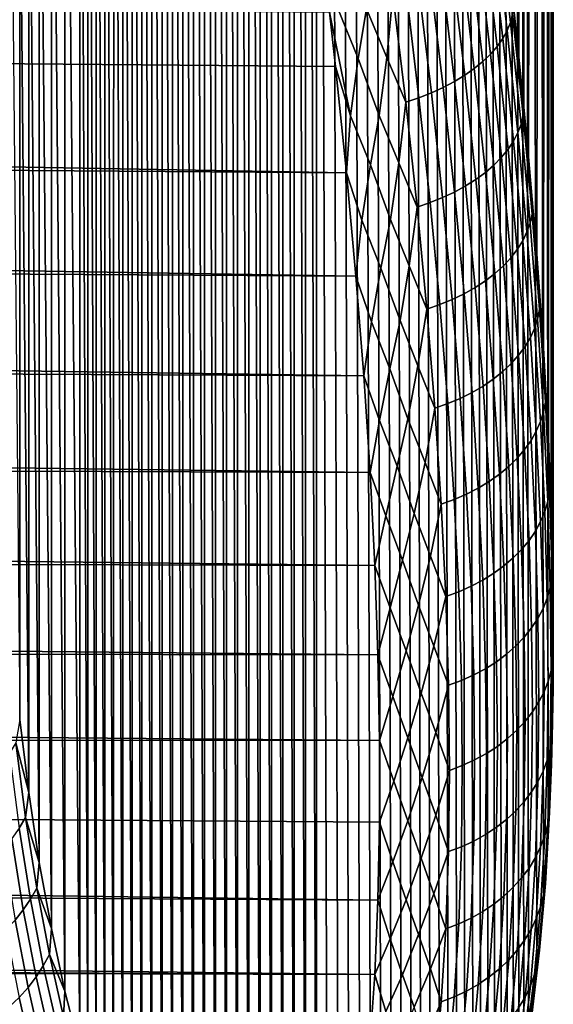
# Model space of a CAD drawing. Header units: metres. Extents: x -32 to 117, y -314 to 32.
# Tile 342 of 380: x 112.74 to 117.34, y -23.57 to -15.07. Entities that reach past the tile are written whole.
import ezdxf

# ---------------------------------------------------------------- set-up
doc = ezdxf.new("R2010")
doc.units = ezdxf.units.M
doc.layers.add('solid_24_501_064_XXX', color=7, linetype='CONTINUOUS')

msp = doc.modelspace()

# ---------------------------------------------------------------- linework, layer by layer
at = {"layer": 'solid_24_501_064_XXX'}
for points in [[(117.089745, 24.023516, 63.82729), (117.046356, -15.386404, 30.07909), (116.999405, -14.943975, 29.769007), (117.046043, 24.261335, 63.342712)], [(117.130119, 23.7766, 64.306595), (117.09005, -15.82238, 30.397583), (117.046356, -15.386404, 30.07909), (117.089745, 24.023516, 63.82729)], [(117.200676, 23.256222, 65.248489), (117.130409, -16.251585, 30.724115), (117.09005, -15.82238, 30.397583), (117.130119, 23.7766, 64.306595)], [(117.257492, 22.700287, 66.168304), (117.200928, -17.088877, 31.40041), (117.130409, -16.251585, 30.724115), (117.200676, 23.256222, 65.248489)], [(117.300278, 22.110386, 67.064293), (117.257698, -17.898211, 32.107872), (117.200928, -17.088877, 31.40041), (117.257492, 22.700287, 66.168304)], [(117.328926, 21.486612, 67.936348), (117.30043, -18.678137, 32.844624), (117.257698, -17.898211, 32.107872), (117.300278, 22.110386, 67.064293)], [(117.343285, 20.830397, 68.782799), (117.329018, -19.428562, 33.61055), (117.30043, -18.678137, 32.844624), (117.328926, 21.486612, 67.936348)], [(117.332664, -19.87961, 33.915806), (117.329018, -19.428562, 33.61055), (117.343285, 20.830397, 68.782799), (117.343315, -20.148104, 34.403938)], [(117.343285, 20.830397, 68.782799), (117.343315, 20.141836, 69.603531), (117.343285, -20.836664, 35.22467), (117.343315, -20.148104, 34.403938)], [(117.332664, 19.873318, 70.09169), (117.329018, 19.422297, 70.396919), (117.343285, -20.836664, 35.22467), (117.343315, 20.141836, 69.603531)], [(117.300438, 18.671871, 71.162849), (117.328926, -21.49288, 36.071121), (117.343285, -20.836664, 35.22467), (117.329018, 19.422297, 70.396919)], [(117.257698, 17.891947, 71.899597), (117.300285, -22.116655, 36.943172), (117.328926, -21.49288, 36.071121), (117.300438, 18.671871, 71.162849)], [(117.200928, 17.082613, 72.607063), (117.257492, -22.706556, 37.839161), (117.300285, -22.116655, 36.943172), (117.257698, 17.891947, 71.899597)], [(117.130417, 16.245319, 73.283363), (117.200676, -23.262493, 38.758976), (117.257492, -22.706556, 37.839161), (117.200928, 17.082613, 72.607063)], [(117.090057, 15.816116, 73.609894), (117.130127, -23.782873, 39.700867), (117.200676, -23.262493, 38.758976), (117.130417, 16.245319, 73.283363)], [(117.046364, 15.380139, 73.928383), (117.089752, -24.029787, 40.180176), (117.130127, -23.782873, 39.700867), (117.090057, 15.816116, 73.609894)], [(116.999405, 14.937712, 74.238472), (117.046043, -24.267609, 40.664749), (117.089752, -24.029787, 40.180176), (117.046364, 15.380139, 73.928383)], [(116.949234, 14.488847, 74.540108), (116.999077, -24.496033, 41.154209), (117.046043, -24.267609, 40.664749), (116.999405, 14.937712, 74.238472)], [(116.895851, 14.033318, 74.833565), (116.948898, -24.715027, 41.648537), (116.999077, -24.496033, 41.154209), (116.949234, 14.488847, 74.540108)], [(116.839348, 13.571496, 75.118446), (116.895515, -24.924805, 42.147999), (116.948898, -24.715027, 41.648537), (116.895851, 14.033318, 74.833565)], [(116.779831, 13.103773, 75.394348), (116.839005, -25.125048, 42.652164), (116.895515, -24.924805, 42.147999), (116.839348, 13.571496, 75.118446)], [(116.717369, 12.630197, 75.661186), (116.779488, -25.31543, 43.16058), (116.839005, -25.125048, 42.652164), (116.779831, 13.103773, 75.394348)], [(116.651955, 12.150438, 75.919273), (116.717018, -25.495876, 43.673183), (116.779488, -25.31543, 43.16058), (116.717369, 12.630197, 75.661186)], [(116.58371, 11.664966, 76.168228), (116.651611, -25.666639, 44.190357), (116.717018, -25.495876, 43.673183), (116.651955, 12.150438, 75.919273)], [(116.512794, 11.174278, 76.407631), (116.583374, -25.827419, 44.711571), (116.651611, -25.666639, 44.190357), (116.58371, 11.664966, 76.168228)], [(116.439301, 10.678493, 76.637344), (116.512466, -25.977892, 45.236263), (116.583374, -25.827419, 44.711571), (116.512794, 11.174278, 76.407631)], [(116.363205, 10.177141, 76.857742), (116.438972, -26.117947, 45.764294), (116.512466, -25.977892, 45.236263), (116.439301, 10.678493, 76.637344)], [(116.284676, 9.670786, 77.068436), (116.362885, -26.247856, 46.296192), (116.438972, -26.117947, 45.764294), (116.363205, 10.177141, 76.857742)], [(116.203903, 9.160052, 77.269012), (116.284363, -26.36735, 46.831337), (116.362885, -26.247856, 46.296192), (116.284676, 9.670786, 77.068436)], [(116.121017, 8.645155, 77.459312), (116.203598, -26.476133, 47.369041), (116.284363, -26.36735, 46.831337), (116.203903, 9.160052, 77.269012)], [(116.03598, 8.125463, 77.639694), (116.12072, -26.57407, 47.909061), (116.203598, -26.476133, 47.369041), (116.121017, 8.645155, 77.459312)], [(115.948997, 7.601626, 77.809853), (116.035698, -26.661415, 48.452084), (116.12072, -26.57407, 47.909061), (116.03598, 8.125463, 77.639694)], [(115.860306, 7.074391, 77.969406), (115.948723, -26.737974, 48.997421), (116.035698, -26.661415, 48.452084), (115.948997, 7.601626, 77.809853)], [(115.770065, 6.544094, 78.118164), (115.860039, -26.803505, 49.544262), (115.948723, -26.737974, 48.997421), (115.860306, 7.074391, 77.969406)], [(115.678223, 6.009934, 78.25647), (115.769806, -26.85788, 50.092251), (115.860039, -26.803505, 49.544262), (115.770065, 6.544094, 78.118164)], [(115.585014, 5.472631, 78.384094), (115.677979, -26.901291, 50.642231), (115.769806, -26.85788, 50.092251), (115.678223, 6.009934, 78.25647)], [(115.4907, 4.933064, 78.50074), (115.584778, -26.93364, 51.193455), (115.677979, -26.901291, 50.642231), (115.585014, 5.472631, 78.384094)], [(115.395508, 4.391716, 78.606224), (115.490479, -26.954786, 51.745003), (115.584778, -26.93364, 51.193455), (115.4907, 4.933064, 78.50074)], [(115.299355, 3.847648, 78.700821), (115.395287, -26.964642, 52.296368), (115.490479, -26.954786, 51.745003), (115.395508, 4.391716, 78.606224)], [(115.299355, 3.847648, 78.700821), (115.202484, 3.301576, 78.784393), (115.299149, -26.963297, 52.848522)], [(115.299355, 3.847648, 78.700821), (115.299149, -26.963297, 52.848522), (115.395287, -26.964642, 52.296368)], [(115.202484, 3.301576, 78.784393), (115.105194, 2.754457, 78.856773), (115.202293, -26.950756, 53.400742)], [(115.202484, 3.301576, 78.784393), (115.202293, -26.950756, 53.400742), (115.299149, -26.963297, 52.848522)], [(115.105194, 2.754457, 78.856773), (115.007713, 2.206891, 78.917816), (115.105011, -26.927006, 53.952045)], [(115.105194, 2.754457, 78.856773), (115.105011, -26.927006, 53.952045), (115.202293, -26.950756, 53.400742)], [(115.007713, 2.206891, 78.917816), (114.909996, 1.657857, 78.967674), (115.007545, -26.892025, 54.501823)], [(115.007713, 2.206891, 78.917816), (115.007545, -26.892025, 54.501823), (115.105011, -26.927006, 53.952045)], [(114.909996, 1.657857, 78.967674), (114.812256, 1.108036, 79.00634), (114.909836, -26.845778, 55.051102)], [(114.909996, 1.657857, 78.967674), (114.909836, -26.845778, 55.051102), (115.007545, -26.892025, 54.501823)], [(114.812256, 1.108036, 79.00634), (114.714798, 0.558426, 79.033768), (114.812111, -26.78837, 55.599216)], [(114.812256, 1.108036, 79.00634), (114.812111, -26.78837, 55.599216), (114.909836, -26.845778, 55.051102)], [(114.714798, 0.558426, 79.033768), (114.617882, 0.009735, 79.049919), (114.714668, -26.719934, 56.145176)], [(114.714798, 0.558426, 79.033768), (114.714668, -26.719934, 56.145176), (114.812111, -26.78837, 55.599216)], [(114.617882, 0.009735, 79.049919), (114.521454, -0.539069, 79.054794), (114.61776, -26.640551, 56.688274)], [(114.617882, 0.009735, 79.049919), (114.61776, -26.640551, 56.688274), (114.714668, -26.719934, 56.145176)], [(114.521454, -0.539069, 79.054794), (114.425713, -1.087407, 79.048485), (114.521339, -26.550051, 57.22953)], [(114.521454, -0.539069, 79.054794), (114.521339, -26.550051, 57.22953), (114.61776, -26.640551, 56.688274)], [(114.425713, -1.087407, 79.048485), (114.330956, -1.634317, 79.031082), (114.425613, -26.448614, 57.768391)], [(114.425713, -1.087407, 79.048485), (114.425613, -26.448614, 57.768391), (114.521339, -26.550051, 57.22953)], [(114.330956, -1.634317, 79.031082), (114.237411, -2.179051, 79.002655), (114.330856, -26.336504, 58.303925)], [(114.330956, -1.634317, 79.031082), (114.330856, -26.336504, 58.303925), (114.425613, -26.448614, 57.768391)], [(114.237411, -2.179051, 79.002655), (114.145073, -2.722569, 78.963074), (114.237328, -26.213911, 58.835403)], [(114.237411, -2.179051, 79.002655), (114.237328, -26.213911, 58.835403), (114.330856, -26.336504, 58.303925)], [(114.145073, -2.722569, 78.963074), (114.054115, -3.264423, 78.912491), (114.144997, -26.080551, 59.363758)], [(114.145073, -2.722569, 78.963074), (114.144997, -26.080551, 59.363758), (114.237328, -26.213911, 58.835403)], [(114.054115, -3.264423, 78.912491), (113.964767, -3.80372, 78.851135), (114.054039, -25.936649, 59.888569)], [(114.054115, -3.264423, 78.912491), (114.054039, -25.936649, 59.888569), (114.144997, -26.080551, 59.363758)], [(113.964767, -3.80372, 78.851135), (113.877258, -4.339718, 78.779167), (113.964691, -25.78257, 60.408993)], [(113.964767, -3.80372, 78.851135), (113.964691, -25.78257, 60.408993), (114.054039, -25.936649, 59.888569)], [(113.877258, -4.339718, 78.779167), (113.791611, -4.873228, 78.696373), (113.87719, -25.618618, 60.924335)], [(113.877258, -4.339718, 78.779167), (113.87719, -25.618618, 60.924335), (113.964691, -25.78257, 60.408993)], [(113.791611, -4.873228, 78.696373), (113.707947, -5.403968, 78.602928), (113.791542, -25.444435, 61.435349)], [(113.791611, -4.873228, 78.696373), (113.791542, -25.444435, 61.435349), (113.87719, -25.618618, 60.924335)], [(113.707947, -5.403968, 78.602928), (113.626457, -5.931201, 78.499123), (113.707886, -25.260239, 61.941792)], [(113.707947, -5.403968, 78.602928), (113.707886, -25.260239, 61.941792), (113.791542, -25.444435, 61.435349)], [(113.626457, -5.931201, 78.499123), (113.547325, -6.45428, 78.385239), (113.626396, -25.066456, 62.442986)], [(113.626457, -5.931201, 78.499123), (113.626396, -25.066456, 62.442986), (113.707886, -25.260239, 61.941792)], [(113.547325, -6.45428, 78.385239), (113.470581, -6.973847, 78.261002), (113.547264, -24.863462, 62.938335)], [(113.547325, -6.45428, 78.385239), (113.547264, -24.863462, 62.938335), (113.626396, -25.066456, 62.442986)], [(113.470581, -6.973847, 78.261002), (113.396339, -7.489731, 78.126564), (113.470528, -24.650883, 63.428432)], [(113.470581, -6.973847, 78.261002), (113.470528, -24.650883, 63.428432), (113.547264, -24.863462, 62.938335)], [(113.396339, -7.489731, 78.126564), (113.324738, -8.001322, 77.982262), (113.396286, -24.428892, 63.913132)], [(113.396339, -7.489731, 78.126564), (113.396286, -24.428892, 63.913132), (113.470528, -24.650883, 63.428432)], [(113.324738, -8.001322, 77.982262), (113.255905, -8.508059, 77.82843), (113.324684, -24.197943, 64.391891)], [(113.324738, -8.001322, 77.982262), (113.324684, -24.197943, 64.391891), (113.396286, -24.428892, 63.913132)], [(113.255905, -8.508059, 77.82843), (113.126823, -9.508351, 77.49144), (113.255859, -23.958447, 64.864212)], [(113.255905, -8.508059, 77.82843), (113.255859, -23.958447, 64.864212), (113.324684, -24.197943, 64.391891)], [(113.126823, -9.508351, 77.49144), (113.009735, -10.48894, 77.117119), (113.126778, -23.452866, 65.790779)], [(113.126823, -9.508351, 77.49144), (113.126778, -23.452866, 65.790779), (113.255859, -23.958447, 64.864212)], [(113.009735, -10.48894, 77.117119), (112.905281, -11.448858, 76.706253), (113.009697, -22.913942, 66.69146)], [(113.009735, -10.48894, 77.117119), (113.009697, -22.913942, 66.69146), (113.126778, -23.452866, 65.790779)], [(112.905281, -11.448858, 76.706253), (112.813866, -12.387332, 76.259964), (112.905243, -22.342609, 67.565445)], [(112.905281, -11.448858, 76.706253), (112.905243, -22.342609, 67.565445), (113.009697, -22.913942, 66.69146)], [(112.813866, -12.387332, 76.259964), (112.735901, -13.303887, 75.778908), (112.813835, -21.740124, 68.412155)], [(112.813866, -12.387332, 76.259964), (112.813835, -21.740124, 68.412155), (112.905243, -22.342609, 67.565445)], [(112.735901, -13.303887, 75.778908), (112.671722, -14.197567, 75.264168), (112.735878, -21.107222, 69.231232)], [(112.735901, -13.303887, 75.778908), (112.735878, -21.107222, 69.231232), (112.813835, -21.740124, 68.412155)], [(116.944862, -15.159348, 29.47143), (116.840065, -14.254816, 28.875938), (116.869362, -14.188509, 28.976677), (116.973297, -15.089351, 29.569895)], [(116.973297, -15.089351, 29.569895), (116.869362, -14.188509, 28.976677), (116.888641, -14.12199, 29.079668), (116.991692, -15.019005, 29.670477)], [(116.906586, -15.228516, 29.375755), (116.800949, -14.320457, 28.778139), (116.840065, -14.254816, 28.875938), (116.944862, -15.159348, 29.47143)], [(116.858711, -15.296382, 29.283524), (116.752281, -14.384983, 28.683949), (116.800949, -14.320457, 28.778139), (116.906586, -15.228516, 29.375755)], [(116.735596, -15.426362, 29.111898), (116.627701, -14.508935, 28.508949), (116.694397, -14.447953, 28.594015), (116.80159, -15.362481, 29.195372)], [(116.80159, -15.362481, 29.195372), (116.694397, -14.447953, 28.594015), (116.752281, -14.384983, 28.683949), (116.858711, -15.296382, 29.283524)], [(115.481422, -14.968763, 28.045622), (115.54142, -14.459209, 27.746771), (115.731331, -14.972937, 28.086658), (115.659203, -15.399906, 28.334576)], [(115.731331, -14.972937, 28.086658), (115.788689, -14.457318, 27.80599), (115.958961, -14.84749, 28.093641), (115.90506, -15.391594, 28.393251)], [(116.661186, -15.487586, 29.033676), (116.552635, -14.567512, 28.429338), (116.627701, -14.508935, 28.508949), (116.735596, -15.426362, 29.111898)], [(68.903442, -14.574923, 27.801975), (115.411705, -15.000809, 28.06356), (115.46328, -15.47032, 28.364183), (68.784309, -15.071095, 28.107737)], [(116.578873, -15.545734, 28.961243), (116.469727, -14.623281, 28.355724), (116.552635, -14.567512, 28.429338), (116.661186, -15.487586, 29.033676)], [(116.39283, -15.651236, 28.835676), (116.282677, -14.724898, 28.228462), (116.379532, -14.675864, 28.288612), (116.48922, -15.600409, 28.89509)], [(116.48922, -15.600409, 28.89509), (116.379532, -14.675864, 28.288612), (116.469727, -14.623281, 28.355724), (116.578873, -15.545734, 28.961243)], [(116.182556, -15.739981, 28.73863), (116.071671, -14.811007, 28.130642), (116.179825, -14.770048, 28.175686), (116.290382, -15.697865, 28.783403)], [(116.290382, -15.697865, 28.783403), (116.179825, -14.770048, 28.175686), (116.282677, -14.724898, 28.228462), (116.39283, -15.651236, 28.835676)], [(115.90506, -15.391594, 28.393251), (115.958961, -14.84749, 28.093641), (116.070107, -15.777293, 28.701666)], [(116.070107, -15.777293, 28.701666), (115.958961, -14.84749, 28.093641), (116.071671, -14.811007, 28.130642), (116.182556, -15.739981, 28.73863)], [(116.991692, -15.019005, 29.670477), (116.999405, -14.943975, 29.769007), (117.046356, -15.386404, 30.07909)], [(115.659203, -15.399906, 28.334576), (115.592171, -15.894904, 28.650381), (115.411705, -15.000809, 28.06356), (115.481422, -14.968763, 28.045622)], [(115.592171, -15.894904, 28.650381), (115.46328, -15.47032, 28.364183), (115.411705, -15.000809, 28.06356)], [(115.659203, -15.399906, 28.334576), (115.731331, -14.972937, 28.086658), (115.90506, -15.391594, 28.393251), (115.840919, -15.893623, 28.691109)], [(117.064751, -15.96771, 30.198301), (116.973297, -15.089351, 29.569895), (116.991692, -15.019005, 29.670477), (117.082352, -15.893618, 30.296301)], [(117.082352, -15.893618, 30.296301), (116.991692, -15.019005, 29.670477), (117.046356, -15.386404, 30.07909)], [(68.784309, -15.071095, 28.107737), (115.46328, -15.47032, 28.364183), (115.556938, -16.389149, 28.991549), (68.664253, -15.561029, 28.423782)], [(117.037079, -16.041315, 30.102282), (116.944862, -15.159348, 29.47143), (116.973297, -15.089351, 29.569895), (117.064751, -15.96771, 30.198301)], [(116.999535, -16.113932, 30.008896), (116.906586, -15.228516, 29.375755), (116.944862, -15.159348, 29.47143), (117.037079, -16.041315, 30.102282)], [(116.895905, -16.25421, 29.832563), (116.80159, -15.362481, 29.195372), (116.858711, -15.296382, 29.283524), (116.95237, -16.185059, 29.918783)], [(116.95237, -16.185059, 29.918783), (116.858711, -15.296382, 29.283524), (116.906586, -15.228516, 29.375755), (116.999535, -16.113932, 30.008896)], [(116.830536, -16.320913, 29.750826), (116.735596, -15.426362, 29.111898), (116.80159, -15.362481, 29.195372), (116.895905, -16.25421, 29.832563)], [(117.082352, -15.893618, 30.296301), (117.046356, -15.386404, 30.07909), (117.09005, -15.82238, 30.397583)], [(115.592171, -15.894904, 28.650381), (115.556938, -16.389149, 28.991549), (115.46328, -15.47032, 28.364183)], [(115.592171, -15.894904, 28.650381), (115.659203, -15.399906, 28.334576), (115.840919, -15.893623, 28.691109), (115.763954, -16.318012, 28.959593)], [(115.840919, -15.893623, 28.691109), (115.90506, -15.391594, 28.393251), (116.070107, -15.777293, 28.701666), (116.008537, -16.303532, 29.0172)], [(116.756706, -16.384712, 29.674131), (116.661186, -15.487586, 29.033676), (116.735596, -15.426362, 29.111898), (116.830536, -16.320913, 29.750826)], [(116.585739, -16.501871, 29.537926), (116.48922, -15.600409, 28.89509), (116.578873, -15.545734, 28.961243), (116.674919, -16.445169, 29.603001)], [(116.674919, -16.445169, 29.603001), (116.578873, -15.545734, 28.961243), (116.661186, -15.487586, 29.033676), (116.756706, -16.384712, 29.674131)], [(68.543442, -16.044481, 28.749973), (68.664253, -15.561029, 28.423782), (115.556938, -16.389149, 28.991549)], [(116.489769, -16.55443, 29.479347), (116.39283, -15.651236, 28.835676), (116.48922, -15.600409, 28.89509), (116.585739, -16.501871, 29.537926)], [(116.280144, -16.645704, 29.383247), (116.182556, -15.739981, 28.73863), (116.290382, -15.697865, 28.783403), (116.387672, -16.602484, 29.427671)], [(116.387672, -16.602484, 29.427671), (116.290382, -15.697865, 28.783403), (116.39283, -15.651236, 28.835676), (116.489769, -16.55443, 29.479347)], [(116.008537, -16.303532, 29.0172), (116.070107, -15.777293, 28.701666), (116.167923, -16.683798, 29.346382)], [(116.167923, -16.683798, 29.346382), (116.070107, -15.777293, 28.701666), (116.182556, -15.739981, 28.73863), (116.280144, -16.645704, 29.383247)], [(115.763954, -16.318012, 28.959593), (115.689629, -16.797739, 29.291687), (115.556938, -16.389149, 28.991549), (115.592171, -15.894904, 28.650381)], [(115.763954, -16.318012, 28.959593), (115.840919, -15.893623, 28.691109), (116.008537, -16.303532, 29.0172), (115.93734, -16.791254, 29.331631)], [(117.143112, -16.822083, 30.861), (117.064751, -15.96771, 30.198301), (117.082352, -15.893618, 30.296301), (117.160042, -16.744333, 30.956247)], [(117.082352, -15.893618, 30.296301), (117.09005, -15.82238, 30.397583), (117.130409, -16.251585, 30.724115)], [(117.160042, -16.744333, 30.956247), (117.082352, -15.893618, 30.296301), (117.130409, -16.251585, 30.724115)], [(117.116096, -16.899208, 30.76759), (117.037079, -16.041315, 30.102282), (117.064751, -15.96771, 30.198301), (117.143112, -16.822083, 30.861)], [(68.543442, -16.044481, 28.749973), (115.556938, -16.389149, 28.991549), (115.638115, -17.280029, 29.652645), (68.422028, -16.521212, 29.086157)], [(117.079185, -16.975182, 30.676655), (116.999535, -16.113932, 30.008896), (117.037079, -16.041315, 30.102282), (117.116096, -16.899208, 30.76759)], [(117.032623, -17.049482, 30.58882), (116.95237, -16.185059, 29.918783), (116.999535, -16.113932, 30.008896), (117.079185, -16.975182, 30.676655)], [(116.976738, -17.121601, 30.504683), (116.895905, -16.25421, 29.832563), (116.95237, -16.185059, 29.918783), (117.032623, -17.049482, 30.58882)], [(115.689629, -16.797739, 29.291687), (115.763954, -16.318012, 28.959593), (115.93734, -16.791254, 29.331631), (115.855026, -17.211948, 29.620903)], [(115.93734, -16.791254, 29.331631), (116.008537, -16.303532, 29.0172), (116.167923, -16.683798, 29.346382), (116.098488, -17.191586, 29.676931)], [(116.83857, -17.257341, 30.349785), (116.756706, -16.384712, 29.674131), (116.830536, -16.320913, 29.750826), (116.911903, -17.191046, 30.424824)], [(116.911903, -17.191046, 30.424824), (116.830536, -16.320913, 29.750826), (116.895905, -16.25421, 29.832563), (116.976738, -17.121601, 30.504683)], [(117.160042, -16.744333, 30.956247), (117.130409, -16.251585, 30.724115), (117.200928, -17.088877, 31.40041)], [(115.689629, -16.797739, 29.291687), (115.638115, -17.280029, 29.652645), (115.556938, -16.389149, 28.991549)], [(116.757233, -17.320032, 30.280085), (116.674919, -16.445169, 29.603001), (116.756706, -16.384712, 29.674131), (116.83857, -17.257341, 30.349785)], [(116.668457, -17.378689, 30.216196), (116.585739, -16.501871, 29.537926), (116.674919, -16.445169, 29.603001), (116.757233, -17.320032, 30.280085)], [(68.299896, -16.991035, 29.432215), (68.422028, -16.521212, 29.086157), (115.638115, -17.280029, 29.652645)], [(116.471054, -17.48233, 30.107569), (116.387672, -16.602484, 29.427671), (116.489769, -16.55443, 29.479347), (116.572845, -17.432913, 30.15856)], [(116.572845, -17.432913, 30.15856), (116.489769, -16.55443, 29.479347), (116.585739, -16.501871, 29.537926), (116.668457, -17.378689, 30.216196)], [(116.251762, -17.565428, 30.026869), (116.167923, -16.683798, 29.346382), (116.280144, -16.645704, 29.383247), (116.363785, -17.526602, 30.06357)], [(116.363785, -17.526602, 30.06357), (116.280144, -16.645704, 29.383247), (116.387672, -16.602484, 29.427671), (116.471054, -17.48233, 30.107569)], [(116.098488, -17.191586, 29.676931), (116.167923, -16.683798, 29.346382), (116.251762, -17.565428, 30.026869)], [(117.20787, -17.650995, 31.557009), (117.143112, -16.822083, 30.861), (117.160042, -16.744333, 30.956247), (117.224243, -17.569691, 31.649338)], [(117.224243, -17.569691, 31.649338), (117.160042, -16.744333, 30.956247), (117.200928, -17.088877, 31.40041)], [(115.855026, -17.211948, 29.620903), (115.773148, -17.675701, 29.96863), (115.638115, -17.280029, 29.652645), (115.689629, -16.797739, 29.291687)], [(115.855026, -17.211948, 29.620903), (115.93734, -16.791254, 29.331631), (116.098488, -17.191586, 29.676931), (116.019958, -17.664289, 30.007328)], [(117.181404, -17.731541, 31.46637), (117.116096, -16.899208, 30.76759), (117.143112, -16.822083, 30.861), (117.20787, -17.650995, 31.557009)], [(117.145012, -17.810774, 31.378044), (117.079185, -16.975182, 30.676655), (117.116096, -16.899208, 30.76759), (117.181404, -17.731541, 31.46637)], [(68.299896, -16.991035, 29.432215), (115.638115, -17.280029, 29.652645), (115.70607, -18.142347, 30.346605), (68.177055, -17.453741, 29.788006)], [(117.098953, -17.888153, 31.292635), (117.032623, -17.049482, 30.58882), (117.079185, -16.975182, 30.676655), (117.145012, -17.810774, 31.378044)], [(117.043541, -17.963146, 31.210728), (116.976738, -17.121601, 30.504683), (117.032623, -17.049482, 30.58882), (117.098953, -17.888153, 31.292635)], [(116.979156, -18.035242, 31.132883), (116.911903, -17.191046, 30.424824), (116.976738, -17.121601, 30.504683), (117.043541, -17.963146, 31.210728)], [(117.224243, -17.569691, 31.649338), (117.200928, -17.088877, 31.40041), (117.257698, -17.898211, 32.107872)], [(115.773148, -17.675701, 29.96863), (115.855026, -17.211948, 29.620903), (116.019958, -17.664289, 30.007328), (115.931786, -18.080145, 30.317568)], [(116.019958, -17.664289, 30.007328), (116.098488, -17.191586, 29.676931), (116.251762, -17.565428, 30.026869), (116.174294, -18.054207, 30.371523)], [(116.825272, -18.168791, 30.991482), (116.757233, -17.320032, 30.280085), (116.83857, -17.257341, 30.349785), (116.906235, -18.103947, 31.059633)], [(116.906235, -18.103947, 31.059633), (116.83857, -17.257341, 30.349785), (116.911903, -17.191046, 30.424824), (116.979156, -18.035242, 31.132883)], [(115.773148, -17.675701, 29.96863), (115.70607, -18.142347, 30.346605), (115.638115, -17.280029, 29.652645)], [(116.736832, -18.229328, 30.928892), (116.668457, -17.378689, 30.216196), (116.757233, -17.320032, 30.280085), (116.825272, -18.168791, 30.991482)], [(116.641518, -18.285145, 30.872295), (116.572845, -17.432913, 30.15856), (116.668457, -17.378689, 30.216196), (116.736832, -18.229328, 30.928892)], [(68.053665, -17.909096, 30.15336), (68.177055, -17.453741, 29.788006), (115.70607, -18.142347, 30.346605)], [(116.432922, -18.381126, 30.778584), (116.363785, -17.526602, 30.06357), (116.471054, -17.48233, 30.107569), (116.539986, -18.335859, 30.822079)], [(116.539986, -18.335859, 30.822079), (116.471054, -17.48233, 30.107569), (116.572845, -17.432913, 30.15856), (116.641518, -18.285145, 30.872295)], [(116.174294, -18.054207, 30.371523), (116.251762, -17.565428, 30.026869), (116.32106, -18.420631, 30.742109)], [(116.32106, -18.420631, 30.742109), (116.251762, -17.565428, 30.026869), (116.363785, -17.526602, 30.06357), (116.432922, -18.381126, 30.778584)], [(117.25869, -18.453037, 32.28516), (117.20787, -17.650995, 31.557009), (117.224243, -17.569691, 31.649338), (117.27462, -18.368282, 32.374416)], [(117.27462, -18.368282, 32.374416), (117.224243, -17.569691, 31.649338), (117.257698, -17.898211, 32.107872)], [(115.931786, -18.080145, 30.317568), (115.842178, -18.527256, 30.680201), (115.70607, -18.142347, 30.346605), (115.773148, -17.675701, 29.96863)], [(115.931786, -18.080145, 30.317568), (116.019958, -17.664289, 30.007328), (116.174294, -18.054207, 30.371523), (116.088242, -18.511221, 30.717201)], [(117.232651, -18.536894, 32.197449), (117.181404, -17.731541, 31.46637), (117.20787, -17.650995, 31.557009), (117.25869, -18.453037, 32.28516)], [(117.196671, -18.61928, 32.111881), (117.145012, -17.810774, 31.378044), (117.181404, -17.731541, 31.46637), (117.232651, -18.536894, 32.197449)], [(117.151009, -18.699631, 32.029045), (117.098953, -17.888153, 31.292635), (117.145012, -17.810774, 31.378044), (117.196671, -18.61928, 32.111881)], [(68.053665, -17.909096, 30.15336), (115.70607, -18.142347, 30.346605), (115.760841, -18.974968, 31.072134), (67.929893, -18.356874, 30.528107)], [(117.09597, -18.777399, 31.949509), (117.043541, -17.963146, 31.210728), (117.098953, -17.888153, 31.292635), (117.151009, -18.699631, 32.029045)], [(117.27462, -18.368282, 32.374416), (117.257698, -17.898211, 32.107872), (117.30043, -18.678137, 32.844624)], [(117.031929, -18.852049, 31.873812), (116.979156, -18.035242, 31.132883), (117.043541, -17.963146, 31.210728), (117.09597, -18.777399, 31.949509)], [(115.842178, -18.527256, 30.680201), (115.931786, -18.080145, 30.317568), (116.088242, -18.511221, 30.717201), (115.993782, -18.921083, 31.048458)], [(116.088242, -18.511221, 30.717201), (116.174294, -18.054207, 30.371523), (116.32106, -18.420631, 30.742109), (116.235512, -18.889914, 31.09985)], [(116.87867, -18.989977, 31.735989), (116.825272, -18.168791, 30.991482), (116.906235, -18.103947, 31.059633), (116.959328, -18.923071, 31.802477)], [(116.959328, -18.923071, 31.802477), (116.906235, -18.103947, 31.059633), (116.979156, -18.035242, 31.132883), (117.031929, -18.852049, 31.873812)], [(115.842178, -18.527256, 30.680201), (115.760841, -18.974968, 31.072134), (115.70607, -18.142347, 30.346605)], [(116.790497, -19.052313, 31.674807), (116.736832, -18.229328, 30.928892), (116.825272, -18.168791, 30.991482), (116.87867, -18.989977, 31.735989)], [(116.695412, -19.109648, 31.619345), (116.641518, -18.285145, 30.872295), (116.736832, -18.229328, 30.928892), (116.790497, -19.052313, 31.674807)], [(67.805641, -18.796898, 30.912106), (67.929893, -18.356874, 30.528107), (115.760841, -18.974968, 31.072134)], [(116.487175, -19.207788, 31.527069), (116.432922, -18.381126, 30.778584), (116.539986, -18.335859, 30.822079), (116.594078, -19.161592, 31.569988)], [(116.594078, -19.161592, 31.569988), (116.539986, -18.335859, 30.822079), (116.641518, -18.285145, 30.872295), (116.695412, -19.109648, 31.619345)], [(116.235512, -18.889914, 31.09985), (116.32106, -18.420631, 30.742109), (116.375443, -19.247921, 31.490887)], [(116.375443, -19.247921, 31.490887), (116.32106, -18.420631, 30.742109), (116.432922, -18.381126, 30.778584), (116.487175, -19.207788, 31.527069)], [(117.295242, -19.226799, 33.044273), (117.25869, -18.453037, 32.28516), (117.27462, -18.368282, 32.374416), (117.31086, -19.138718, 33.130302)], [(117.31086, -19.138718, 33.130302), (117.27462, -18.368282, 32.374416), (117.30043, -18.678137, 32.844624)], [(115.993782, -18.921083, 31.048458), (115.896362, -19.350927, 31.425196), (115.760841, -18.974968, 31.072134), (115.842178, -18.527256, 30.680201)], [(115.993782, -18.921083, 31.048458), (116.088242, -18.511221, 30.717201), (116.235512, -18.889914, 31.09985), (116.141823, -19.330597, 31.460058)], [(117.269508, -19.31385, 32.959637), (117.232651, -18.536894, 32.197449), (117.25869, -18.453037, 32.28516), (117.295242, -19.226799, 33.044273)], [(117.233833, -19.399275, 32.876972), (117.196671, -18.61928, 32.111881), (117.232651, -18.536894, 32.197449), (117.269508, -19.31385, 32.959637)], [(117.133675, -19.562918, 32.719814), (117.09597, -18.777399, 31.949509), (117.151009, -18.699631, 32.029045), (117.188446, -19.482487, 32.796848)], [(117.188446, -19.482487, 32.796848), (117.151009, -18.699631, 32.029045), (117.196671, -18.61928, 32.111881), (117.233833, -19.399275, 32.876972)], [(117.31086, -19.138718, 33.130302), (117.30043, -18.678137, 32.844624), (117.329018, -19.428562, 33.61055)], [(117.069893, -19.640015, 32.646393), (117.031929, -18.852049, 31.873812), (117.09597, -18.777399, 31.949509), (117.133675, -19.562918, 32.719814)], [(67.805641, -18.796898, 30.912106), (115.760841, -18.974968, 31.072134), (115.80201, -19.777475, 31.828556), (67.680885, -19.228975, 31.305199)], [(116.99752, -19.713253, 32.577091), (116.959328, -18.923071, 31.802477), (117.031929, -18.852049, 31.873812), (117.069893, -19.640015, 32.646393)], [(115.896362, -19.350927, 31.425196), (115.993782, -18.921083, 31.048458), (116.141823, -19.330597, 31.460058), (116.040665, -19.73328, 31.81233)], [(116.141823, -19.330597, 31.460058), (116.235512, -18.889914, 31.09985), (116.375443, -19.247921, 31.490887), (116.281799, -19.697248, 31.860697)], [(116.917076, -19.782131, 32.512379), (116.87867, -18.989977, 31.735989), (116.959328, -18.923071, 31.802477), (116.99752, -19.713253, 32.577091)], [(115.896362, -19.350927, 31.425196), (115.80201, -19.777475, 31.828556), (115.760841, -18.974968, 31.072134)], [(116.829094, -19.846174, 32.452705), (116.790497, -19.052313, 31.674807), (116.87867, -18.989977, 31.735989), (116.917076, -19.782131, 32.512379)], [(116.632988, -19.958048, 32.35006), (116.594078, -19.161592, 31.569988), (116.695412, -19.109648, 31.619345), (116.734177, -19.904947, 32.398476)], [(116.734177, -19.904947, 32.398476), (116.695412, -19.109648, 31.619345), (116.790497, -19.052313, 31.674807), (116.829094, -19.846174, 32.452705)], [(116.414566, -20.045811, 32.271957), (116.375443, -19.247921, 31.490887), (116.487175, -19.207788, 31.527069), (116.526207, -20.005108, 32.307789)], [(116.526207, -20.005108, 32.307789), (116.487175, -19.207788, 31.527069), (116.594078, -19.161592, 31.569988), (116.632988, -19.958048, 32.35006)], [(117.317238, -19.970892, 33.833141), (117.295242, -19.226799, 33.044273), (117.31086, -19.138718, 33.130302), (117.332664, -19.87961, 33.915806)], [(117.332664, -19.87961, 33.915806), (117.31086, -19.138718, 33.130302), (117.329018, -19.428562, 33.61055)], [(67.555801, -19.652889, 31.707195), (67.680885, -19.228975, 31.305199), (115.80201, -19.777475, 31.828556)], [(116.281799, -19.697248, 31.860697), (116.375443, -19.247921, 31.490887), (116.414566, -20.045811, 32.271957)], [(117.291695, -20.06101, 33.75172), (117.269508, -19.31385, 32.959637), (117.295242, -19.226799, 33.044273), (117.317238, -19.970892, 33.833141)], [(116.040665, -19.73328, 31.81233), (115.935326, -20.145239, 32.202381), (115.80201, -19.777475, 31.828556), (115.896362, -19.350927, 31.425196)], [(116.040665, -19.73328, 31.81233), (116.141823, -19.330597, 31.460058), (116.281799, -19.697248, 31.860697), (116.180367, -20.12097, 32.234692)], [(117.256187, -20.149347, 33.672096), (117.233833, -19.399275, 32.876972), (117.269508, -19.31385, 32.959637), (117.291695, -20.06101, 33.75172)], [(117.210983, -20.235298, 33.594818), (117.188446, -19.482487, 32.796848), (117.233833, -19.399275, 32.876972), (117.256187, -20.149347, 33.672096)], [(117.156372, -20.318274, 33.520412), (117.133675, -19.562918, 32.719814), (117.188446, -19.482487, 32.796848), (117.210983, -20.235298, 33.594818)], [(117.092735, -20.397707, 33.449387), (117.069893, -19.640015, 32.646393), (117.133675, -19.562918, 32.719814), (117.156372, -20.318274, 33.520412)], [(67.555801, -19.652889, 31.707195), (115.80201, -19.777475, 31.828556), (115.82959, -20.548763, 32.614574), (67.43055, -20.068428, 32.117901)], [(116.180367, -20.12097, 32.234692), (116.281799, -19.697248, 31.860697), (116.414566, -20.045811, 32.271957), (116.31282, -20.474752, 32.652843)], [(116.940186, -20.5438, 33.319408), (116.917076, -19.782131, 32.512379), (116.99752, -19.713253, 32.577091), (117.020508, -20.473055, 33.382233)], [(117.020508, -20.473055, 33.382233), (116.99752, -19.713253, 32.577091), (117.069893, -19.640015, 32.646393), (117.092735, -20.397707, 33.449387)], [(115.935326, -20.145239, 32.202381), (115.82959, -20.548763, 32.614574), (115.80201, -19.777475, 31.828556)], [(115.935326, -20.145239, 32.202381), (116.040665, -19.73328, 31.81233), (116.180367, -20.12097, 32.234692), (116.07209, -20.515251, 32.607948)], [(116.852318, -20.609461, 33.261341), (116.829094, -19.846174, 32.452705), (116.917076, -19.782131, 32.512379), (116.940186, -20.5438, 33.319408)], [(116.757507, -20.669584, 33.208427), (116.734177, -19.904947, 32.398476), (116.829094, -19.846174, 32.452705), (116.852318, -20.609461, 33.261341)], [(117.324577, -20.684052, 34.65041), (117.317238, -19.970892, 33.833141), (117.332664, -19.87961, 33.915806), (117.339935, -20.589706, 34.729576)], [(117.339935, -20.589706, 34.729576), (117.332664, -19.87961, 33.915806), (117.343315, -20.148104, 34.403938)], [(116.549698, -20.771618, 33.119488), (116.526207, -20.005108, 32.307789), (116.632988, -19.958048, 32.35006), (116.656403, -20.723759, 33.161037)], [(116.656403, -20.723759, 33.161037), (116.632988, -19.958048, 32.35006), (116.734177, -19.904947, 32.398476), (116.757507, -20.669584, 33.208427)], [(117.299088, -20.7771, 34.572334), (117.291695, -20.06101, 33.75172), (117.317238, -19.970892, 33.833141), (117.324577, -20.684052, 34.65041)], [(116.31282, -20.474752, 32.652843), (116.414566, -20.045811, 32.271957), (116.43811, -20.812828, 33.084064)], [(116.43811, -20.812828, 33.084064), (116.414566, -20.045811, 32.271957), (116.526207, -20.005108, 32.307789), (116.549698, -20.771618, 33.119488)], [(117.263649, -20.868214, 34.49588), (117.256187, -20.149347, 33.672096), (117.291695, -20.06101, 33.75172), (117.299088, -20.7771, 34.572334)], [(67.305054, -20.475426, 32.537155), (67.43055, -20.068428, 32.117901), (115.82959, -20.548763, 32.614574)], [(116.07209, -20.515251, 32.607948), (115.958786, -20.908731, 33.010517), (115.82959, -20.548763, 32.614574), (115.935326, -20.145239, 32.202381)], [(116.07209, -20.515251, 32.607948), (116.180367, -20.12097, 32.234692), (116.31282, -20.474752, 32.652843), (116.20356, -20.880901, 33.039871)], [(117.218491, -20.956774, 34.42157), (117.210983, -20.235298, 33.594818), (117.256187, -20.149347, 33.672096), (117.263649, -20.868214, 34.49588)], [(117.339935, -20.589706, 34.729576), (117.343315, -20.148104, 34.403938), (117.343285, -20.836664, 35.22467)], [(117.16394, -21.04217, 34.349915), (117.156372, -20.318274, 33.520412), (117.210983, -20.235298, 33.594818), (117.218491, -20.956774, 34.42157)], [(117.028175, -21.201162, 34.216503), (117.020508, -20.473055, 33.382233), (117.092735, -20.397707, 33.449387), (117.100349, -21.123819, 34.281403)], [(117.100349, -21.123819, 34.281403), (117.092735, -20.397707, 33.449387), (117.156372, -20.318274, 33.520412), (117.16394, -21.04217, 34.349915)], [(67.305054, -20.475426, 32.537155), (115.82959, -20.548763, 32.614574), (115.843353, -21.288469, 33.429642), (67.179283, -20.873711, 32.964787)], [(116.20356, -20.880901, 33.039871), (116.31282, -20.474752, 32.652843), (116.43811, -20.812828, 33.084064), (116.328346, -21.221031, 33.474983)], [(116.947899, -21.273668, 34.155663), (116.940186, -20.5438, 33.319408), (117.020508, -20.473055, 33.382233), (117.028175, -21.201162, 34.216503)], [(115.958786, -20.908731, 33.010517), (115.843353, -21.288469, 33.429642), (115.82959, -20.548763, 32.614574)], [(115.958786, -20.908731, 33.010517), (116.07209, -20.515251, 32.607948), (116.20356, -20.880901, 33.039871), (116.087822, -21.265575, 33.433983)], [(116.860069, -21.340845, 34.099297), (116.852318, -20.609461, 33.261341), (116.940186, -20.5438, 33.319408), (116.947899, -21.273668, 34.155663)], [(116.765289, -21.402227, 34.047791), (116.757507, -20.669584, 33.208427), (116.852318, -20.609461, 33.261341), (116.860069, -21.340845, 34.099297)], [(117.317245, -21.365067, 35.494648), (117.324577, -20.684052, 34.65041), (117.339935, -20.589706, 34.729576), (117.332664, -21.267807, 35.57019)], [(117.332664, -21.267807, 35.57019), (117.339935, -20.589706, 34.729576), (117.343285, -20.836664, 35.22467)], [(116.557526, -21.50598, 33.960732), (116.549698, -20.771618, 33.119488), (116.656403, -20.723759, 33.161037), (116.664215, -21.457397, 34.001495)], [(116.664215, -21.457397, 34.001495), (116.656403, -20.723759, 33.161037), (116.757507, -20.669584, 33.208427), (116.765289, -21.402227, 34.047791)], [(117.291695, -21.460901, 35.42004), (117.299088, -20.7771, 34.572334), (117.324577, -20.684052, 34.65041), (117.317245, -21.365067, 35.494648)], [(116.328346, -21.221031, 33.474983), (116.43811, -20.812828, 33.084064), (116.445969, -21.547638, 33.925774)], [(116.445969, -21.547638, 33.925774), (116.43811, -20.812828, 33.084064), (116.549698, -20.771618, 33.119488), (116.557526, -21.50598, 33.960732)], [(117.256195, -21.554653, 35.34687), (117.263649, -20.868214, 34.49588), (117.299088, -20.7771, 34.572334), (117.291695, -21.460901, 35.42004)], [(67.015053, -21.191179, 33.322147), (67.179283, -20.873711, 32.964787), (115.843353, -21.288469, 33.429642), (67.053398, -21.263083, 33.400589)], [(116.087822, -21.265575, 33.433983), (115.966606, -21.640079, 33.848179), (115.843353, -21.288469, 33.429642), (115.958786, -20.908731, 33.010517)], [(116.087822, -21.265575, 33.433983), (116.20356, -20.880901, 33.039871), (116.328346, -21.221031, 33.474983), (116.211288, -21.609093, 33.874203)], [(117.210983, -21.645683, 35.275646), (117.218491, -20.956774, 34.42157), (117.263649, -20.868214, 34.49588), (117.256195, -21.554653, 35.34687)], [(117.332664, -21.267807, 35.57019), (117.343285, -20.836664, 35.22467), (117.328926, -21.49288, 36.071121)], [(117.156372, -21.733368, 35.206852), (117.16394, -21.04217, 34.349915), (117.218491, -20.956774, 34.42157), (117.210983, -21.645683, 35.275646)], [(117.092735, -21.817106, 35.140957), (117.100349, -21.123819, 34.281403), (117.16394, -21.04217, 34.349915), (117.156372, -21.733368, 35.206852)], [(112.702957, -21.309841, 69.162483), (112.813835, -21.740124, 68.412155), (112.735878, -21.107222, 69.231232)], [(117.020515, -21.896324, 35.078415), (117.028175, -21.201162, 34.216503), (117.100349, -21.123819, 34.281403), (117.092735, -21.817106, 35.140957)], [(116.211288, -21.609093, 33.874203), (116.328346, -21.221031, 33.474983), (116.445969, -21.547638, 33.925774), (116.328346, -21.934828, 34.325649)], [(116.940193, -21.97048, 35.019653), (116.947899, -21.273668, 34.155663), (117.028175, -21.201162, 34.216503), (117.020515, -21.896324, 35.078415)], [(67.053398, -21.263083, 33.400589), (115.843353, -21.288469, 33.429642), (115.843315, -21.995506, 34.272461), (66.927574, -21.643349, 33.844341)], [(112.648239, -21.399179, 69.229027), (112.731934, -22.047005, 68.378616), (112.785934, -21.954458, 68.315979), (112.702957, -21.309841, 69.162483)], [(112.702957, -21.309841, 69.162483), (112.785934, -21.954458, 68.315979), (112.813835, -21.740124, 68.412155)], [(115.966606, -21.640079, 33.848179), (115.843315, -21.995506, 34.272461), (115.843353, -21.288469, 33.429642)], [(115.966606, -21.640079, 33.848179), (116.087822, -21.265575, 33.433983), (116.211288, -21.609093, 33.874203), (116.087822, -21.982971, 34.288937)], [(116.852325, -22.039068, 34.965076), (116.860069, -21.340845, 34.099297), (116.947899, -21.273668, 34.155663), (116.940193, -21.97048, 35.019653)], [(117.295242, -22.012735, 36.364426), (117.317245, -21.365067, 35.494648), (117.332664, -21.267807, 35.57019), (117.31086, -21.912716, 36.43623)], [(117.31086, -21.912716, 36.43623), (117.332664, -21.267807, 35.57019), (117.328926, -21.49288, 36.071121)], [(116.65641, -22.157696, 34.86993), (116.664215, -21.457397, 34.001495), (116.765289, -21.402227, 34.047791), (116.757515, -22.101616, 34.915054)], [(116.757515, -22.101616, 34.915054), (116.765289, -21.402227, 34.047791), (116.860069, -21.340845, 34.099297), (116.852325, -22.039068, 34.965076)], [(117.269508, -22.111202, 36.293396), (117.291695, -21.460901, 35.42004), (117.317245, -21.365067, 35.494648), (117.295242, -22.012735, 36.364426)], [(116.438118, -22.248966, 34.795578), (116.445969, -21.547638, 33.925774), (116.557526, -21.50598, 33.960732), (116.549698, -22.206924, 34.830013)], [(116.549698, -22.206924, 34.830013), (116.557526, -21.50598, 33.960732), (116.664215, -21.457397, 34.001495), (116.65641, -22.157696, 34.86993)], [(117.233826, -22.207443, 36.223621), (117.256195, -21.554653, 35.34687), (117.291695, -21.460901, 35.42004), (117.269508, -22.111202, 36.293396)], [(117.31086, -21.912716, 36.43623), (117.328926, -21.49288, 36.071121), (117.300285, -22.116655, 36.943172)], [(116.328346, -21.934828, 34.325649), (116.445969, -21.547638, 33.925774), (116.438118, -22.248966, 34.795578)], [(117.188446, -22.3008, 36.15559), (117.210983, -21.645683, 35.275646), (117.256195, -21.554653, 35.34687), (117.233826, -22.207443, 36.223621)], [(66.927574, -21.643349, 33.844341), (115.843315, -21.995506, 34.272461), (115.829468, -22.6695, 35.142586), (66.80175, -22.014355, 34.295864)], [(116.087822, -21.982971, 34.288937), (115.958786, -22.338022, 34.713875), (115.843315, -21.995506, 34.272461), (115.966606, -21.640079, 33.848179)], [(116.087822, -21.982971, 34.288937), (116.211288, -21.609093, 33.874203), (116.328346, -21.934828, 34.325649), (116.20356, -22.3043, 34.736206)], [(117.133675, -22.390633, 36.089756), (117.156372, -21.733368, 35.206852), (117.210983, -21.645683, 35.275646), (117.188446, -22.3008, 36.15559)], [(112.785934, -21.954458, 68.315979), (112.905243, -22.342609, 67.565445), (112.813835, -21.740124, 68.412155)], [(117.069885, -22.476326, 36.026581), (117.092735, -21.817106, 35.140957), (117.156372, -21.733368, 35.206852), (117.133675, -22.390633, 36.089756)], [(116.99752, -22.557293, 35.966488), (117.020515, -21.896324, 35.078415), (117.092735, -21.817106, 35.140957), (117.069885, -22.476326, 36.026581)], [(116.917068, -22.63298, 35.909893), (116.940193, -21.97048, 35.019653), (117.020515, -21.896324, 35.078415), (116.99752, -22.557293, 35.966488)], [(117.25869, -22.625954, 37.258255), (117.295242, -22.012735, 36.364426), (117.31086, -21.912716, 36.43623), (117.27462, -22.523336, 37.326221)], [(117.27462, -22.523336, 37.326221), (117.31086, -21.912716, 36.43623), (117.300285, -22.116655, 36.943172)], [(66.675865, -22.375952, 34.754978), (66.80175, -22.014355, 34.295864), (115.829468, -22.6695, 35.142586)], [(112.731934, -22.047005, 68.378616), (112.829315, -22.659689, 67.503593), (112.882477, -22.564102, 67.444939), (112.785934, -21.954458, 68.315979)], [(112.785934, -21.954458, 68.315979), (112.882477, -22.564102, 67.444939), (112.905243, -22.342609, 67.565445)], [(115.958786, -22.338022, 34.713875), (115.829468, -22.6695, 35.142586), (115.843315, -21.995506, 34.272461)], [(115.958786, -22.338022, 34.713875), (116.087822, -21.982971, 34.288937), (116.20356, -22.3043, 34.736206), (116.07209, -22.666162, 35.171299)], [(116.20356, -22.3043, 34.736206), (116.328346, -21.934828, 34.325649), (116.438118, -22.248966, 34.795578), (116.31282, -22.614889, 35.20335)], [(116.829086, -22.702869, 35.857185), (116.852325, -22.039068, 34.965076), (116.940193, -21.97048, 35.019653), (116.917068, -22.63298, 35.909893)], [(117.232643, -22.726892, 37.190903), (117.269508, -22.111202, 36.293396), (117.295242, -22.012735, 36.364426), (117.25869, -22.625954, 37.258255)], [(112.668922, -22.136078, 68.437767), (112.76712, -22.751785, 67.558853), (112.829315, -22.659689, 67.503593), (112.731934, -22.047005, 68.378616)], [(116.632988, -22.823381, 35.764835), (116.65641, -22.157696, 34.86993), (116.757515, -22.101616, 34.915054), (116.734177, -22.766481, 35.808723)], [(116.734177, -22.766481, 35.808723), (116.757515, -22.101616, 34.915054), (116.852325, -22.039068, 34.965076), (116.829086, -22.702869, 35.857185)], [(112.597328, -22.221069, 68.493027), (112.696312, -22.83976, 67.610329), (112.76712, -22.751785, 67.558853), (112.668922, -22.136078, 68.437767)], [(116.526207, -22.87318, 35.72583), (116.549698, -22.206924, 34.830013), (116.65641, -22.157696, 34.86993), (116.632988, -22.823381, 35.764835)], [(117.196671, -22.825466, 37.124626), (117.233826, -22.207443, 36.223621), (117.269508, -22.111202, 36.293396), (117.232643, -22.726892, 37.190903)], [(117.27462, -22.523336, 37.326221), (117.300285, -22.116655, 36.943172), (117.257492, -22.706556, 37.839161)], [(116.31282, -22.614889, 35.20335), (116.438118, -22.248966, 34.795578), (116.414566, -22.915537, 35.691967)], [(116.414566, -22.915537, 35.691967), (116.438118, -22.248966, 34.795578), (116.549698, -22.206924, 34.830013), (116.526207, -22.87318, 35.72583)], [(117.151009, -22.920996, 37.059879), (117.188446, -22.3008, 36.15559), (117.233826, -22.207443, 36.223621), (117.196671, -22.825466, 37.124626)], [(112.882477, -22.564102, 67.444939), (113.009697, -22.913942, 66.69146), (112.905243, -22.342609, 67.565445)], [(116.07209, -22.666162, 35.171299), (115.935326, -23.001297, 35.606098), (115.829468, -22.6695, 35.142586), (115.958786, -22.338022, 34.713875)], [(116.07209, -22.666162, 35.171299), (116.20356, -22.3043, 34.736206), (116.31282, -22.614889, 35.20335), (116.180367, -22.965281, 35.624413)], [(117.095963, -23.012831, 36.997105), (117.133675, -22.390633, 36.089756), (117.188446, -22.3008, 36.15559), (117.151009, -22.920996, 37.059879)], [(66.675865, -22.375952, 34.754978), (115.829468, -22.6695, 35.142586), (115.801796, -23.30937, 36.038712), (66.550087, -22.727959, 35.221455)], [(117.031929, -23.10034, 36.936733), (117.069885, -22.476326, 36.026581), (117.133675, -22.390633, 36.089756), (117.095963, -23.012831, 36.997105)], [(116.959328, -23.182924, 36.879177), (116.99752, -22.557293, 35.966488), (117.069885, -22.476326, 36.026581), (117.031929, -23.10034, 36.936733)], [(117.207878, -23.203773, 38.174549), (117.25869, -22.625954, 37.258255), (117.27462, -22.523336, 37.326221), (117.224243, -23.098728, 38.238586)], [(117.224243, -23.098728, 38.238586), (117.27462, -22.523336, 37.326221), (117.257492, -22.706556, 37.839161)], [(112.829315, -22.659689, 67.503593), (112.939713, -23.236277, 66.605522), (112.991928, -23.137821, 66.550903), (112.882477, -22.564102, 67.444939)], [(112.882477, -22.564102, 67.444939), (112.991928, -23.137821, 66.550903), (113.009697, -22.913942, 66.69146)], [(116.878662, -23.260019, 36.824833), (116.917068, -22.63298, 35.909893), (116.99752, -22.557293, 35.966488), (116.959328, -23.182924, 36.879177)], [(112.76712, -22.751785, 67.558853), (112.878433, -23.331228, 66.65683), (112.939713, -23.236277, 66.605522), (112.829315, -22.659689, 67.503593)], [(115.935326, -23.001297, 35.606098), (115.801796, -23.30937, 36.038712), (115.829468, -22.6695, 35.142586)], [(115.935326, -23.001297, 35.606098), (116.07209, -22.666162, 35.171299), (116.180367, -22.965281, 35.624413), (116.040665, -23.313902, 36.079552)], [(116.180367, -22.965281, 35.624413), (116.31282, -22.614889, 35.20335), (116.414566, -22.915537, 35.691967), (116.281799, -23.259987, 36.106598)], [(116.790489, -23.331099, 36.774071), (116.829086, -22.702869, 35.857185), (116.917068, -22.63298, 35.909893), (116.878662, -23.260019, 36.824833)], [(117.181404, -23.307022, 38.11097), (117.232643, -22.726892, 37.190903), (117.25869, -22.625954, 37.258255), (117.207878, -23.203773, 38.174549)], [(66.424591, -23.070204, 35.695061), (66.550087, -22.727959, 35.221455), (115.801796, -23.30937, 36.038712)], [(112.696312, -22.83976, 67.610329), (112.808502, -23.422026, 66.704475), (112.878433, -23.331228, 66.65683), (112.76712, -22.751785, 67.558853)], [(116.59407, -23.4533, 36.68465), (116.632988, -22.823381, 35.764835), (116.734177, -22.766481, 35.808723), (116.695412, -23.395672, 36.727234)], [(116.695412, -23.395672, 36.727234), (116.734177, -22.766481, 35.808723), (116.829086, -22.702869, 35.857185), (116.790489, -23.331099, 36.774071)], [(117.14502, -23.407764, 38.048275), (117.196671, -22.825466, 37.124626), (117.232643, -22.726892, 37.190903), (117.181404, -23.307022, 38.11097)], [(117.224243, -23.098728, 38.238586), (117.257492, -22.706556, 37.839161), (117.200676, -23.262493, 38.758976)], [(112.617371, -22.92301, 67.657669), (112.730408, -23.508049, 66.748123), (112.808502, -23.422026, 66.704475), (112.696312, -22.83976, 67.610329)], [(116.487175, -23.503588, 36.64661), (116.526207, -22.87318, 35.72583), (116.632988, -22.823381, 35.764835), (116.59407, -23.4533, 36.68465)], [(117.098961, -23.505312, 37.986904), (117.151009, -22.920996, 37.059879), (117.196671, -22.825466, 37.124626), (117.14502, -23.407764, 38.048275)], [(112.991928, -23.137821, 66.550903), (113.126778, -23.452866, 65.790779), (113.009697, -22.913942, 66.69146)], [(116.281799, -23.259987, 36.106598), (116.414566, -22.915537, 35.691967), (116.375443, -23.54619, 36.613369)], [(116.375443, -23.54619, 36.613369), (116.414566, -22.915537, 35.691967), (116.526207, -22.87318, 35.72583), (116.487175, -23.503588, 36.64661)], [(117.043541, -23.598997, 37.927273), (117.095963, -23.012831, 36.997105), (117.151009, -22.920996, 37.059879), (117.098961, -23.505312, 37.986904)], [(116.040665, -23.313902, 36.079552), (115.896355, -23.628748, 36.5233), (115.801796, -23.30937, 36.038712), (115.935326, -23.001297, 35.606098)], [(116.040665, -23.313902, 36.079552), (116.180367, -22.965281, 35.624413), (116.281799, -23.259987, 36.106598), (116.141823, -23.590899, 36.537292)], [(116.979156, -23.688179, 37.869789), (117.031929, -23.10034, 36.936733), (117.095963, -23.012831, 36.997105), (117.043541, -23.598997, 37.927273)], [(66.385025, -23.176235, 35.846077), (66.424591, -23.070204, 35.695061), (115.801796, -23.30937, 36.038712)], [(116.906235, -23.772245, 37.81485), (116.959328, -23.182924, 36.879177), (117.031929, -23.10034, 36.936733), (116.979156, -23.688179, 37.869789)], [(117.143112, -23.745266, 39.111729), (117.207878, -23.203773, 38.174549), (117.224243, -23.098728, 38.238586), (117.160042, -23.637966, 39.171757)], [(117.160042, -23.637966, 39.171757), (117.224243, -23.098728, 38.238586), (117.200676, -23.262493, 38.758976)], [(66.385025, -23.176235, 35.846077), (115.801796, -23.30937, 36.038712), (115.760559, -23.914646, 36.960392), (66.299339, -23.402548, 36.175594)], [(112.939713, -23.236277, 66.605522), (113.062286, -23.775997, 65.685959), (113.113449, -23.674847, 65.635422), (112.991928, -23.137821, 66.550903)], [(112.991928, -23.137821, 66.550903), (113.113449, -23.674847, 65.635422), (113.126778, -23.452866, 65.790779)], [(116.825272, -23.850624, 37.762825), (116.878662, -23.260019, 36.824833), (116.959328, -23.182924, 36.879177), (116.906235, -23.772245, 37.81485)], [(117.116096, -23.850651, 39.051998), (117.181404, -23.307022, 38.11097), (117.207878, -23.203773, 38.174549), (117.143112, -23.745266, 39.111729)], [(112.878433, -23.331228, 66.65683), (113.002022, -23.873634, 65.733276), (113.062286, -23.775997, 65.685959), (112.939713, -23.236277, 66.605522)], [(116.141823, -23.590899, 36.537292), (116.281799, -23.259987, 36.106598), (116.375443, -23.54619, 36.613369), (116.235512, -23.869087, 37.033787)], [(116.736839, -23.922773, 37.714077), (116.790489, -23.331099, 36.774071), (116.878662, -23.260019, 36.824833), (116.825272, -23.850624, 37.762825)], [(117.160042, -23.637966, 39.171757), (117.200676, -23.262493, 38.758976), (117.130127, -23.782873, 39.700867)], [(112.808502, -23.422026, 66.704475), (112.933075, -23.967093, 65.777039), (113.002022, -23.873634, 65.733276), (112.878433, -23.331228, 66.65683)], [(115.896355, -23.628748, 36.5233), (115.760559, -23.914646, 36.960392), (115.801796, -23.30937, 36.038712)], [(115.896355, -23.628748, 36.5233), (116.040665, -23.313902, 36.079552), (116.141823, -23.590899, 36.537292), (115.99379, -23.925137, 37.012054)], [(116.641525, -23.988203, 37.668934), (116.695412, -23.395672, 36.727234), (116.790489, -23.331099, 36.774071), (116.736839, -23.922773, 37.714077)], [(117.079185, -23.953396, 38.99297), (117.14502, -23.407764, 38.048275), (117.181404, -23.307022, 38.11097), (117.116096, -23.850651, 39.051998)], [(66.174248, -23.724863, 36.662868), (66.299339, -23.402548, 36.175594), (115.760559, -23.914646, 36.960392)], [(112.730408, -23.508049, 66.748123), (112.855911, -24.055731, 65.816956), (112.933075, -23.967093, 65.777039), (112.808502, -23.422026, 66.704475)], [(113.113449, -23.674847, 65.635422), (113.255859, -23.958447, 64.864212), (113.126778, -23.452866, 65.790779)], [(116.432922, -24.097158, 37.590687), (116.487175, -23.503588, 36.64661), (116.59407, -23.4533, 36.68465), (116.539986, -24.046465, 37.627708)], [(116.539986, -24.046465, 37.627708), (116.59407, -23.4533, 36.68465), (116.695412, -23.395672, 36.727234), (116.641525, -23.988203, 37.668934)], [(117.032623, -24.052801, 38.935051), (117.098961, -23.505312, 37.986904), (117.14502, -23.407764, 38.048275), (117.079185, -23.953396, 38.99297)], [(112.644684, -23.588705, 66.787483), (112.771072, -24.138943, 65.852753), (112.855911, -24.055731, 65.816956), (112.730408, -23.508049, 66.748123)], [(116.235512, -23.869087, 37.033787), (116.375443, -23.54619, 36.613369), (116.32106, -24.139938, 37.558113)], [(116.32106, -24.139938, 37.558113), (116.375443, -23.54619, 36.613369), (116.487175, -23.503588, 36.64661), (116.432922, -24.097158, 37.590687)], [(116.976738, -24.148182, 38.878635), (117.043541, -23.598997, 37.927273), (117.098961, -23.505312, 37.986904), (117.032623, -24.052801, 38.935051)]]:
    msp.add_3dface(points, dxfattribs=at)

doc.saveas('drawing.dxf')
